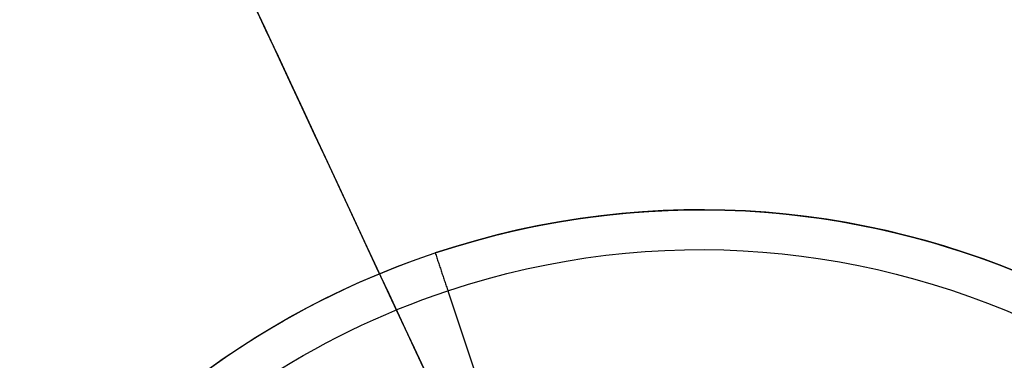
# Model space of a CAD drawing. Header units: millimetres. Extents: x -1437 to 1444, y -1373 to 1332.
# Tile 272 of 656: x -186.52 to -174.19, y 940.96 to 945.23. Entities that reach past the tile are written whole.
import ezdxf

# ---------------------------------------------------------------- set-up
doc = ezdxf.new("R2010")
doc.units = ezdxf.units.MM
doc.layers.add('Default', color=7, linetype='Continuous', true_color=0x000000)

# ---------------------------------------------------------------- blocks, each defined once
blk = doc.blocks.new('WIRE_CLIP_TOP 01')
at = {"layer": 'Default', "color": 253, "true_color": 0xababa7}
for p, q in [((10, 0), (2.25, 0)), ((10, -30), (8.5, -30))]:
    blk.add_line(p, q, dxfattribs=at)
at = {"layer": 'Default', "color": 253, "true_color": 0xababa7, "extrusion": (0, -1, 0)}
for centre, radius, start, end in [((0, 0), 10, 0, 180), ((0, 0), 10, 180, 0), ((0, 0, 0.5), 10.5, 180, 0), ((0, 0, 0.5), 10.5, 0, 180), ((0, 0, 7.75), 8, 0, 180), ((0, 0, 15), 10.5, 190.647, 0), ((0, 0, 15), 10.5, 0, 169.3536), ((0, 0, 18.625), 8, 0, 180), ((0, 0, 29.5), 10.5, 180, 0), ((0, 0, 30), 10, 180, 0), ((0, 0, 30), 10, 0, 180)]:
    blk.add_arc(centre, radius, start, end, dxfattribs=at)
at = {"layer": 'Default', "color": 253, "true_color": 0xababa7, "extrusion": (0, 1, 0)}
blk.add_arc((0, 0, -29.5), 10.5, 0, 180, dxfattribs=at)
at = {"layer": 'Default', "color": 253, "true_color": 0xababa7}
for points in [[(10.5, -0.5), (10.25, -0.25), (10, 0)], [(10.5, -0.5), (10.5, -15), (10.5, -29.5)], [(10.5, -29.5), (10.25, -29.75), (10, -30)]]:
    blk.add_open_spline(points, degree=2, dxfattribs=at)

msp = doc.modelspace()

# ---------------------------------------------------------------- linework, layer by layer
at = {"layer": 'Default'}
for points in [[(-338.174, 1276.932, -1143.73), (-179.261, 936.143, -1143.73), (-20.349, 595.354, -1143.73)], [(-337.751, 1276.027, -1143.315), (-179.261, 936.143, -1143.315), (-20.771, 596.26, -1143.315)], [(129.611, 1253.967, -1004.631), (-245.828, 1078.897, -1004.631), (-621.268, 903.826, -1004.631)], [(128.508, 1253.327, -1005.027), (-245.78, 1078.793, -1005.027), (-620.068, 904.26, -1005.027)], [(-177.818, 937.798, -863.289), (-66.494, 989.708, -910.44), (44.829, 1041.619, -957.591)], [(45.523, 1040.962, -956.677), (-65.801, 989.051, -909.527), (-177.124, 937.14, -862.376)], [(-177.76, 936.843, -864.203), (-66.436, 988.754, -911.353), (44.887, 1040.665, -958.504)], [(-177.066, 936.186, -863.289), (-65.743, 988.096, -910.44), (45.581, 1040.007, -957.591)], [(-96.876, 988.052, -978.155), (-184.429, 947.226, -978.155), (-271.982, 906.399, -978.155)], [(-271.982, 906.399, -977.74), (-184.429, 947.226, -977.74), (-96.876, 988.052, -977.74)], [(-96.876, 988.052, -977.947), (-184.429, 947.226, -977.947), (-271.982, 906.399, -977.947)], [(-488.134, 618.319, -1004.631), (-112.694, 793.39, -1004.631), (262.746, 968.46, -1004.631)], [(-487.031, 618.959, -1005.027), (-112.743, 793.493, -1005.027), (261.545, 968.026, -1005.027)], [(-86.541, 965.887, -977.74), (-174.093, 925.061, -977.74), (-261.646, 884.234, -977.74)], [(-261.646, 884.234, -978.155), (-174.093, 925.061, -978.155), (-86.541, 965.887, -978.155)], [(-86.541, 965.887, -977.947), (-174.093, 925.061, -977.947), (-261.646, 884.234, -977.947)]]:
    msp.add_open_spline(points, degree=2, dxfattribs=at)
for points, knots in [([(228.577, 1126.321, -977.576), (209.331, 1117.347, -994.595), (150.532, 1089.928, -1041.462), (15.262, 1026.851, -1118.87), (-104.759, 970.884, -1143.73), (-179.261, 936.143, -1143.73)], [2.41548, 2.41548, 2.41548, 2.41548, 70.396144, 198.636056, 404.995527, 404.995527, 404.995527, 404.995527]), ([(227.504, 1125.821, -977.991), (208.515, 1116.966, -994.733), (150.005, 1089.682, -1041.295), (15.137, 1026.793, -1118.472), (-104.806, 970.862, -1143.315), (-179.261, 936.143, -1143.315)], [2.408267, 2.408267, 2.408267, 2.408267, 69.367076, 197.537893, 403.786179, 403.786179, 403.786179, 403.786179])]:
    msp.add_open_spline(points, degree=3, knots=knots, dxfattribs=at)

# ---------------------------------------------------------------- block references
at = {"layer": 'Default', "extrusion": (0.948692, 0.316203, -4.44092e-16)}
msp.add_blockref('WIRE_CLIP_TOP 01', (940.794, 733.461, 125.947), dxfattribs=at)

doc.saveas('drawing.dxf')
